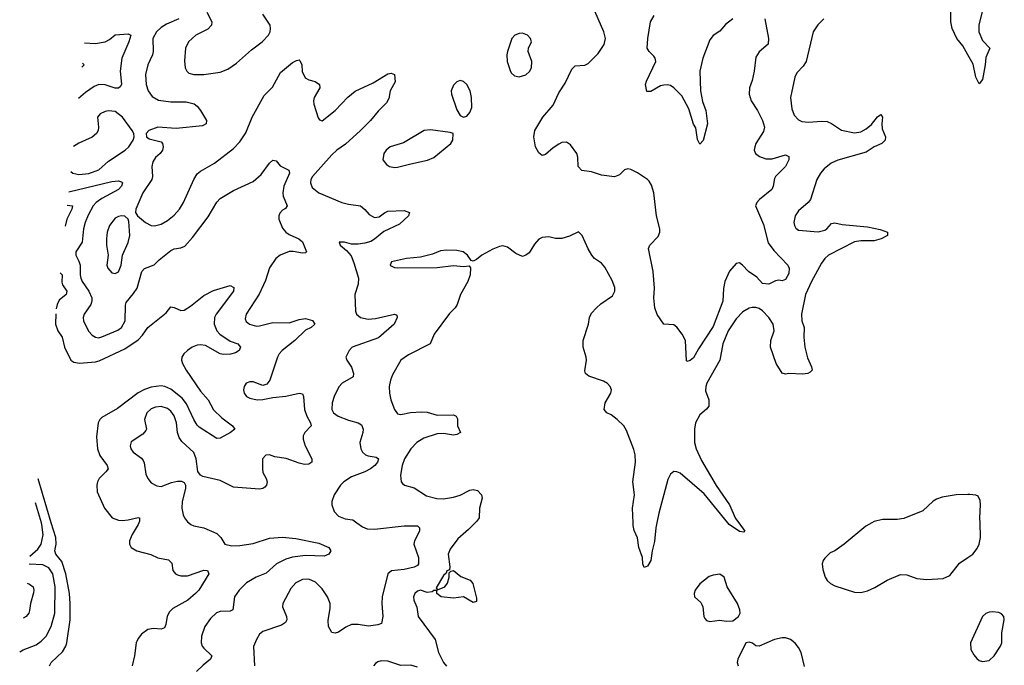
# Model space of a CAD drawing. Header units: inches. Extents: x 1603819 to 1745079, y 385938 to 533966.
# Tile 454 of 561: x 1614229 to 1620222, y 489133 to 493064. Entities that reach past the tile are written whole.
import ezdxf

# ---------------------------------------------------------------- set-up
doc = ezdxf.new("R2010")
doc.units = ezdxf.units.IN
doc.header["$MEASUREMENT"] = 0
for name, color, linetype in [('B6418', 7, 'Continuous'), ('B6419', 7, 'Continuous'), ('B6428', 7, 'Continuous'), ('B6429', 7, 'Continuous')]:
    doc.layers.add(name, color=color, linetype=linetype)

msp = doc.modelspace()

# ---------------------------------------------------------------- linework, layer by layer
at = {"layer": 'B6418', "color": 5}
for points, elevation in [([(1614291.4, 489796.6), (1614339.9, 489840.1), (1614359.9, 489870), (1614371.8, 489928.2), (1614364.4, 489990), (1614361.5, 490000)], 440), ([(1614411.3, 489130), (1614421.5, 489150), (1614490, 489215.2), (1614510.8, 489249.2), (1614517.3, 489270), (1614536.2, 489410), (1614537.5, 489510), (1614533.2, 489570), (1614510.6, 489690), (1614485.7, 489765.7), (1614449.3, 489810), (1614442.5, 489830), (1614451.2, 489870), (1614448.5, 489911.5), (1614421.9, 490000)], 420), ([(1614954.7, 490000), (1614951, 489990), (1614914.6, 489930), (1614897.6, 489890), (1614897.1, 489870), (1614907.7, 489850), (1614942.8, 489830), (1615027.3, 489807.3), (1615070, 489787.2), (1615135.9, 489775.9), (1615155.1, 489755.1), (1615162.3, 489710), (1615177.6, 489690), (1615190, 489682.8), (1615210, 489677.1), (1615250, 489677.6), (1615351.2, 489711.2), (1615372, 489710), (1615380.7, 489690), (1615319.5, 489590), (1615300.3, 489570), (1615253.7, 489530), (1615162.2, 489477.8), (1615140.7, 489459.3), (1615127.1, 489432.9), (1615118.7, 489381.3), (1615110, 489360.9), (1615090, 489353.6), (1615043.1, 489356.9), (1615008.8, 489351.2), (1614970, 489322.9), (1614950, 489297), (1614937.4, 489270), (1614928.2, 489190), (1614913.4, 489130)], 420), ([(1615258.2, 490000), (1615270.2, 489990.2), (1615290, 489981.7), (1615350, 489968.9), (1615430, 489935.6), (1615453.4, 489910), (1615477.1, 489870), (1615520, 489860), (1615570, 489862.2), (1615650, 489874), (1615750, 489906), (1615830, 489912.7), (1615910, 489904.1), (1616050, 489875.8), (1616110.6, 489850), (1616122.8, 489830), (1616110.8, 489810), (1616083.1, 489796.9), (1615970, 489800.6), (1615890, 489791.7), (1615850, 489778.7), (1615792.4, 489750), (1615730, 489694.8), (1615668.5, 489670), (1615610, 489634.6), (1615566.2, 489590), (1615537.5, 489550), (1615526, 489470), (1615510, 489461.5), (1615450, 489461), (1615428.3, 489451.7), (1615390, 489418.3), (1615356.9, 489370), (1615336.9, 489310), (1615333.8, 489270), (1615340.3, 489250), (1615350, 489237), (1615398.4, 489190), (1615390.3, 489170), (1615345.4, 489134.6), (1615305.5, 489094.5)], 440), ([(1616282.3, 490000), (1616315.8, 489975.8), (1616344.5, 489964.5), (1616390, 489962.4), (1616570, 489981.5), (1616650, 489981.6), (1616663, 489970), (1616663.1, 489950), (1616633.1, 489890), (1616629.2, 489870), (1616656.3, 489790), (1616656.5, 489750), (1616650, 489741), (1616630.4, 489730), (1616570, 489715.7), (1616491.8, 489708.2), (1616470.5, 489690), (1616435.4, 489550), (1616433.4, 489510), (1616440.2, 489430), (1616431.9, 489388.1), (1616410, 489378.8), (1616351.8, 489371.8), (1616290, 489382), (1616250, 489380.4), (1616214.8, 489365.2), (1616170, 489335.1), (1616150, 489329.4), (1616130, 489332.7), (1616108.7, 489368.7), (1616106.4, 489406.4), (1616118.3, 489481.7), (1616118.3, 489510), (1616103.6, 489550), (1616070, 489599.3), (1616030, 489639.8), (1615990, 489658), (1615950, 489656.2), (1615910, 489635.3), (1615879.1, 489600.9), (1615831.3, 489510), (1615828.4, 489488.4), (1615853.1, 489430), (1615854.9, 489410), (1615846.5, 489393.5), (1615822.8, 489377.2), (1615710, 489338), (1615690, 489322), (1615670.4, 489290), (1615652, 489248), (1615659.2, 489130)], 460), ([(1617002.6, 490000), (1616961.1, 489958.9), (1616896.4, 489903.6), (1616850, 489839.6), (1616837.3, 489810), (1616847.9, 489732.1), (1616846, 489714), (1616830, 489709), (1616825.4, 489694.6), (1616810, 489679.6), (1616764.9, 489604.9), (1616771.6, 489591.6), (1616817.2, 489610), (1616832.9, 489632.9), (1616843.7, 489670), (1616844, 489696), (1616853.6, 489706.4), (1616870, 489710.7), (1616914.3, 489674.3), (1616971.2, 489651.2), (1616988.2, 489630), (1617010, 489542), (1617010, 489522), (1616990, 489515.1), (1616930, 489549.4), (1616870, 489542.4), (1616795.3, 489550), (1616769, 489570), (1616768, 489588), (1616750, 489589), (1616739, 489581), (1616710, 489575.6), (1616670, 489589.4), (1616650, 489584.5), (1616635.5, 489570), (1616627.2, 489550), (1616628.7, 489530), (1616647.3, 489487.3), (1616654.4, 489430), (1616758, 489290), (1616778.8, 489210), (1616810, 489150.3), (1616828.2, 489128.2)], 480), ([(1618107.7, 490000), (1618101.3, 489970), (1618093.2, 489886.8), (1618078.5, 489830), (1618070.2, 489770), (1618050, 489736), (1618030, 489728.7), (1618022.9, 489750), (1618020.5, 489790), (1617998.3, 489850), (1617989.7, 489909.7), (1617970, 489954), (1617963.5, 489983.5), (1617962.9, 490000)], 480), ([(1618605.7, 490000), (1618642.4, 489950), (1618637.5, 489942.5), (1618610, 489947.4), (1618547.1, 489990), (1618539, 490000)], 480), ([(1619415.9, 490000), (1619380, 489980), (1619248.5, 489870), (1619190.3, 489830), (1619163.2, 489816.8), (1619130, 489786), (1619119.6, 489770), (1619114.1, 489750), (1619117.1, 489717.1), (1619132.8, 489670), (1619144.6, 489650), (1619164.2, 489630), (1619190, 489616.9), (1619310, 489577.7), (1619350, 489576.5), (1619390, 489585.8), (1619434.2, 489605.8), (1619510, 489651.3), (1619590, 489684.9), (1619630, 489683.1), (1619690, 489661.7), (1619750, 489654.9), (1619850, 489660.4), (1619890, 489680.5), (1619950, 489754.4), (1620000, 489788.5)], 520), ([(1614229.5, 489215.6), (1614250, 489226.2), (1614330, 489256.5), (1614360.7, 489279.3), (1614389.9, 489310.1), (1614420.9, 489370), (1614443, 489450), (1614445.5, 489610), (1614431.3, 489690), (1614407.3, 489727.3), (1614370, 489745.3), (1614286.4, 489749.5)], 440), ([(1614274, 489633.9), (1614290, 489627.6), (1614310.9, 489610), (1614316.2, 489590), (1614314.5, 489574.5), (1614296.2, 489510), (1614290, 489466.8), (1614284.4, 489450), (1614269.6, 489430), (1614251.3, 489420.3)], 460), ([(1619005.6, 489125.6), (1618985, 489210), (1618970, 489241.5), (1618950, 489268), (1618922, 489290), (1618890, 489300.7), (1618870, 489300.7), (1618824, 489290), (1618730, 489249.4), (1618710, 489251.8), (1618690, 489267), (1618670, 489274.5), (1618650, 489269.4), (1618599.5, 489170), (1618596.3, 489150), (1618602.8, 489130)], 520), ([(1616650, 489121.4), (1616610, 489133.6), (1616550, 489131.1), (1616470, 489158.9), (1616430, 489160.5), (1616410, 489154), (1616395.3, 489144.7), (1616383.8, 489130)], 480)]:
    msp.add_lwpolyline(points, dxfattribs=dict(at, elevation=elevation))
at = {"layer": 'B6418', "color": 5, "elevation": 520}
msp.add_lwpolyline([(1618490, 489687.3), (1618450, 489682.4), (1618426.6, 489673.4), (1618370, 489629.5), (1618340.3, 489590), (1618334, 489570), (1618337.1, 489550), (1618374.7, 489514.7), (1618382.2, 489502.2), (1618387.9, 489487.9), (1618393.4, 489430), (1618398.7, 489418.7), (1618410, 489404.9), (1618430, 489400.3), (1618490, 489407.6), (1618530, 489401.3), (1618570, 489403.8), (1618603.7, 489430), (1618614, 489450), (1618613.6, 489470), (1618598.9, 489510), (1618534.7, 489610), (1618517, 489670)], close=True, dxfattribs=at)
at = {"layer": 'B6419', "color": 5}
for points, elevation in [([(1618764.9, 493070), (1618786.3, 492950), (1618785.3, 492914.7), (1618730, 492867.6), (1618710, 492836), (1618699.7, 492750), (1618687.2, 492692.8), (1618671.8, 492650), (1618668.8, 492611.2), (1618680.9, 492570), (1618720.3, 492510), (1618750.9, 492450.9), (1618762.2, 492410), (1618756.6, 492383.4), (1618711, 492310), (1618703.5, 492290), (1618700.6, 492270), (1618707.5, 492250), (1618731.7, 492230), (1618770, 492215.9), (1618810, 492216.6), (1618890, 492241.6), (1618910.4, 492230), (1618910.4, 492210), (1618890.3, 492170), (1618830.4, 492110), (1618823.4, 492096.6), (1618814.9, 492050), (1618806.4, 492030), (1618732.4, 491970), (1618715.8, 491950), (1618708.9, 491930), (1618756.1, 491816.1), (1618785.4, 491705.4), (1618818.9, 491658.9), (1618904.9, 491570), (1618912.4, 491550), (1618910, 491518), (1618890, 491482.7), (1618870, 491473.2), (1618850, 491477.2), (1618830, 491473.2), (1618790, 491453.2), (1618750, 491458), (1618716.9, 491496.9), (1618664.7, 491530), (1618629.3, 491570), (1618610, 491582.9), (1618590, 491579.5), (1618550, 491531.8), (1618522.3, 491470), (1618512.3, 491427.7), (1618509.1, 491350), (1618450, 491195.1), (1618360.5, 491059.5), (1618330, 491004), (1618310, 490988), (1618290, 490982), (1618287.5, 490987.5), (1618281.5, 491110), (1618261.5, 491150), (1618230, 491191.3), (1618210, 491206), (1618149.3, 491209.3), (1618109.5, 491269.5), (1618096, 491310), (1618089.6, 491369.6), (1618094, 491430), (1618084.2, 491530), (1618057, 491670), (1618064.5, 491690), (1618116.2, 491743.8), (1618126.2, 491770), (1618126.6, 491790), (1618105, 491870), (1618090, 492009), (1618075.8, 492055.8), (1618060.4, 492080.4), (1618051.1, 492091.1), (1617990, 492131.5), (1617950, 492152.3), (1617930, 492156), (1617910, 492149), (1617881.1, 492118.9), (1617850, 492107), (1617770, 492116.9), (1617710, 492136.9), (1617650, 492145.4), (1617628.3, 492170), (1617627.3, 492227.3), (1617621.2, 492250), (1617582.4, 492302.4), (1617557.8, 492317.8), (1617530, 492316.8), (1617510, 492306.4), (1617476.2, 492283.8), (1617430, 492242.9), (1617410, 492237), (1617390, 492252.7), (1617369.6, 492290), (1617358.7, 492350), (1617365.6, 492390), (1617414, 492470), (1617476.1, 492543.9), (1617510, 492618.8), (1617550, 492677.3), (1617590, 492763), (1617610, 492782), (1617670, 492787.6), (1617690, 492797), (1617750, 492858.4), (1617787, 492913), (1617794, 492950), (1617785.8, 492990), (1617696.4, 493196.4)], 460), ([(1620000, 492850.9), (1619970, 492904.8), (1619933.3, 492950), (1619905.8, 493010), (1619897.7, 493050), (1619898.6, 493170)], 480), ([(1615368.3, 493110), (1615399.6, 493050), (1615397.4, 493030), (1615374.1, 493005.9), (1615302, 492970), (1615257.4, 492930), (1615239, 492890), (1615233.3, 492813.3), (1615237.6, 492770), (1615246.4, 492750), (1615259.3, 492739.3), (1615289.3, 492729.3), (1615350, 492729.4), (1615450, 492744.3), (1615497.1, 492762.9), (1615550, 492799.7), (1615639.5, 492880.5), (1615705.3, 492930), (1615743.1, 492970), (1615753.5, 492990), (1615756.5, 493010), (1615753.1, 493030), (1615710, 493097.4)], 480), ([(1615197.3, 493070), (1615123.3, 493036.7), (1615090, 493016.3), (1615061.4, 492990), (1615040.2, 492950), (1615041.7, 492870), (1615038.2, 492850), (1615010.2, 492790), (1614995.6, 492730), (1614998.8, 492670), (1615011.3, 492630), (1615035.9, 492595.9), (1615074.4, 492574.4), (1615150, 492563.2), (1615243.5, 492563.5), (1615292.1, 492552.1), (1615310, 492537.1), (1615330, 492510.4), (1615366, 492450), (1615364, 492430), (1615342.8, 492417.2), (1615182.3, 492402.3), (1615070, 492409.6), (1615016.3, 492390), (1614999.1, 492370), (1615000.7, 492350), (1615018.3, 492338.3), (1615090, 492320.7), (1615099.1, 492310), (1615103, 492290), (1615098.4, 492270), (1615084.4, 492250), (1615055.5, 492224.5), (1615040.6, 492199.4), (1615034.2, 492170), (1615038.5, 492110), (1615034.3, 492090), (1614978.6, 492010), (1614935.8, 491910), (1614933.4, 491890), (1614946, 491870), (1614994.9, 491830), (1615030, 491811.6), (1615050, 491809.1), (1615090, 491819.1), (1615130, 491840.7), (1615170, 491873), (1615202.3, 491910), (1615226.6, 491950), (1615288.7, 492091.3), (1615310, 492124.6), (1615330, 492141.3), (1615415.1, 492190), (1615530, 492280.4), (1615570, 492319.3), (1615605.8, 492374.2), (1615645.3, 492470), (1615717.6, 492602.4), (1615767.2, 492652.8), (1615817.8, 492742.2), (1615890, 492803), (1615914.8, 492814.8), (1615930, 492818.8), (1615935.5, 492815.5), (1615947.3, 492790), (1615948.6, 492748.6), (1615967.3, 492710), (1615990, 492698), (1616028.2, 492688.2), (1616054.8, 492670), (1616056.3, 492650), (1616022.4, 492590), (1616017.6, 492570), (1616019.5, 492550), (1616046.2, 492466.2), (1616054.4, 492454.4), (1616070, 492447.3), (1616150, 492510.5), (1616227.7, 492592.3), (1616271.9, 492628.1), (1616380.7, 492679.3), (1616470, 492734.9), (1616490, 492739.1), (1616510.4, 492730.4), (1616514, 492686), (1616484.4, 492630), (1616475.4, 492584.6), (1616461.6, 492558.4), (1616412.2, 492507.8), (1616365.3, 492450), (1616304.8, 492390), (1616213, 492307), (1616160.6, 492270), (1616130, 492241.4), (1616012.1, 492110), (1616002.3, 492090), (1615999.3, 492070), (1616010, 492042.3), (1616050.3, 492010), (1616190, 491950.9), (1616230, 491940.2), (1616304, 491930), (1616329.2, 491909.2), (1616356.8, 491876.8), (1616390, 491860.2), (1616416.5, 491863.5), (1616450, 491888.9), (1616470, 491897.2), (1616570, 491902), (1616603, 491890), (1616595.3, 491870), (1616542, 491818), (1616445, 491775), (1616390, 491726.9), (1616366.2, 491713.8), (1616330, 491702.3), (1616290, 491696.2), (1616250, 491697.7), (1616206, 491710), (1616174, 491710), (1616180.7, 491690), (1616219, 491659), (1616246.3, 491626.3), (1616263.9, 491583.9), (1616292.4, 491490), (1616290, 491454), (1616268.8, 491390), (1616273.1, 491290), (1616279.5, 491270), (1616303, 491250), (1616350, 491240.5), (1616395, 491245), (1616511.5, 491271.5), (1616524.9, 491264.9), (1616526.7, 491250), (1616508.7, 491210), (1616414.1, 491125.9), (1616252.7, 491070), (1616234, 491050), (1616214.4, 491010), (1616220.4, 490990), (1616248.6, 490948.6), (1616260.2, 490910), (1616259.6, 490890), (1616191.4, 490850), (1616171.2, 490828.8), (1616142.7, 490770), (1616131.8, 490730), (1616130.2, 490690), (1616140.2, 490670), (1616167, 490650), (1616230, 490625.2), (1616290, 490609.1), (1616310, 490598), (1616320.6, 490570), (1616318.6, 490550), (1616299.1, 490490), (1616304.9, 490450), (1616316.9, 490430), (1616334.8, 490414.8), (1616350, 490407.3), (1616399.4, 490399.4), (1616412.9, 490390), (1616407.1, 490370), (1616391.9, 490350), (1616364, 490330), (1616330, 490310.6), (1616250, 490280.7), (1616201.7, 490250), (1616181.7, 490230), (1616143.6, 490170), (1616130.2, 490130), (1616130.2, 490110), (1616142.8, 490070), (1616170, 490041.5), (1616210, 490024.7), (1616257.8, 490017.8), (1616282.3, 490000)], 460), ([(1618570, 493069.8), (1618526.1, 493033.9), (1618490, 492993.6), (1618450, 492967.6), (1618430, 492941.6), (1618386.5, 492830), (1618369, 492750), (1618374.2, 492630), (1618385.5, 492565.5), (1618406.7, 492510), (1618416.3, 492430), (1618390, 492328), (1618370, 492306), (1618355.1, 492335.1), (1618344.7, 492404.7), (1618330, 492428), (1618302, 492522), (1618259.3, 492599.3), (1618210, 492649.6), (1618190, 492662.4), (1618170, 492667.8), (1618150, 492666), (1618130, 492662), (1618070, 492626.6), (1618046.3, 492626.3), (1618039.3, 492670), (1618043.7, 492690), (1618102, 492810), (1618098, 492830), (1618090, 492842), (1618060.7, 492870), (1618047.8, 492890), (1618052.8, 492950), (1618069.8, 493050.2), (1618091, 493090)], 440), ([(1619124.4, 493070), (1619087.3, 493032.7), (1619059.6, 492990), (1619017.3, 492810), (1618998.6, 492781.4), (1618960.2, 492739.8), (1618946.4, 492713.6), (1618920.7, 492590), (1618930, 492521), (1618943.2, 492483.2), (1618970, 492453.4), (1618990, 492444.4), (1619030, 492439.7), (1619110, 492447), (1619144.1, 492444.1), (1619170, 492432.3), (1619231.6, 492391.6), (1619310, 492375.5), (1619350, 492381.5), (1619381.5, 492398.5), (1619413.4, 492426.6), (1619450, 492472.7), (1619470, 492487.3), (1619481.6, 492470), (1619476.9, 492430), (1619479.9, 492399.9), (1619498.4, 492350), (1619497.1, 492330), (1619476.3, 492310), (1619430, 492289.7), (1619381.8, 492258.2), (1619210, 492209), (1619168.9, 492190), (1619125.2, 492154.8), (1619103.5, 492130), (1619080.7, 492090), (1619043.6, 491970), (1619029.3, 491950.7), (1618970, 491900.5), (1618950.3, 491870), (1618941.5, 491830), (1618944.9, 491810), (1618953.9, 491793.9), (1618970, 491783.1), (1619090, 491771.6), (1619130, 491782), (1619142.6, 491790), (1619170, 491822), (1619190, 491826.9), (1619236.4, 491816.4), (1619390, 491802), (1619466.7, 491786.7), (1619511, 491770), (1619510.8, 491750), (1619472.4, 491730), (1619430, 491718.3), (1619350, 491717.8), (1619310, 491710.7), (1619151.4, 491630), (1619130.2, 491610), (1619110, 491581.3), (1619049.3, 491470), (1619012.7, 491390), (1618988.1, 491270), (1618991, 491230), (1619004.8, 491190), (1619002.3, 491130), (1619009.2, 491069.2), (1619025.4, 491005.4), (1619048.8, 490950), (1619052.7, 490930), (1619041.7, 490918.3), (1619026.8, 490910), (1618994.6, 490905.4), (1618910, 490909.4), (1618890, 490904.8), (1618870, 490911.2), (1618833.2, 490970), (1618799.2, 491070), (1618801.9, 491110), (1618822.3, 491170), (1618815.3, 491210), (1618789.9, 491250), (1618750, 491290.9), (1618730, 491304.5), (1618710, 491312.2), (1618687.7, 491312.3), (1618670, 491307.4), (1618630, 491284.6), (1618590, 491242.5), (1618542.1, 491170), (1618509, 491090), (1618490.9, 490990), (1618412.6, 490850), (1618406.3, 490830), (1618404.3, 490804.3), (1618423.2, 490750), (1618424.2, 490710), (1618410, 490692.3), (1618370, 490658.5), (1618343.2, 490610), (1618336.5, 490570), (1618336.6, 490490), (1618347.2, 490450), (1618379.2, 490379.2), (1618467.9, 490227.9), (1618549.5, 490110), (1618586.4, 490026.4), (1618605.7, 490000)], 480), ([(1614624.4, 492923.9), (1614690, 492919.2), (1614750, 492929.5), (1614775.7, 492944.2), (1614810, 492972.7), (1614890, 492976.9), (1614906, 492970), (1614894.6, 492930), (1614851, 492830), (1614842, 492750), (1614848.4, 492671.6), (1614842.3, 492657.7), (1614830, 492647.1), (1614810, 492647), (1614750, 492667.5), (1614710.2, 492669.8), (1614682.4, 492657.6), (1614630, 492620.8), (1614588.3, 492583.1)], 440), ([(1614611.2, 492799.1), (1614620.9, 492790), (1614608.6, 492774.9)], 420), ([(1614541.2, 492139.5), (1614552.4, 492130), (1614590, 492121), (1614650, 492128.1), (1614710.8, 492150), (1614770, 492202.3), (1614870.8, 492270), (1614893.5, 492290), (1614920.5, 492330), (1614926.3, 492350), (1614924.2, 492370), (1614914.7, 492390), (1614854.6, 492470), (1614810, 492504.1), (1614770, 492509.8)], 460), ([(1614770, 492509.8), (1614750, 492505.6), (1614718.7, 492490), (1614704, 492470), (1614708.5, 492410), (1614706.5, 492390), (1614696.5, 492370), (1614670.7, 492349.3), (1614590, 492312.8), (1614557.4, 492292.2)], 460), ([(1614527.9, 492015), (1614790, 492078.6), (1614830, 492082.2), (1614850, 492077), (1614855.3, 492070), (1614848.9, 492050), (1614830.6, 492029.4), (1614730, 491974.9), (1614695, 491950), (1614676.8, 491930), (1614646, 491874), (1614628.2, 491830), (1614618.6, 491790), (1614610.6, 491709.4), (1614571.7, 491650), (1614570.3, 491630), (1614590, 491594.4), (1614597, 491570), (1614597.5, 491510), (1614601.9, 491490), (1614610.2, 491470), (1614649.4, 491410), (1614667.7, 491370), (1614668.6, 491350), (1614662.2, 491330), (1614622.2, 491270), (1614616.2, 491250), (1614618.8, 491230), (1614630, 491203.1), (1614650, 491165.3), (1614670, 491142.7), (1614690.2, 491130.2), (1614710, 491127.3), (1614730, 491132.1), (1614825.9, 491174.1), (1614849.9, 491190.1), (1614871.5, 491230), (1614873.4, 491326.6), (1614878, 491342), (1614923, 491397), (1614943.5, 491430), (1614972.4, 491530), (1614990, 491548.9), (1615048.1, 491571.9), (1615078.2, 491601.9), (1615150, 491659), (1615170, 491668.9), (1615210, 491674.9), (1615234.6, 491685.4), (1615282.2, 491737.8), (1615376.5, 491863.5), (1615430, 491952.7), (1615450, 491975.8), (1615530, 492023.1), (1615650, 492079.6), (1615699.1, 492120.9), (1615750, 492190.4), (1615770, 492208), (1615790, 492204.9), (1615814.9, 492174.9), (1615868, 492148), (1615871.8, 492130), (1615837.2, 492050), (1615830.2, 492010), (1615832.4, 491990), (1615858.4, 491930), (1615846.5, 491913.5), (1615830, 491904.8), (1615813.2, 491886.8), (1615806.4, 491870), (1615807.3, 491850), (1615830, 491793.7), (1615849.6, 491769.6), (1615870, 491755.6), (1615928.9, 491728.9), (1615950.7, 491710.8), (1615974.9, 491650), (1615970, 491644.7), (1615950, 491643.1), (1615893.3, 491653.3), (1615870, 491652.7), (1615815.6, 491630), (1615789.3, 491610), (1615750, 491552.3), (1615724.7, 491475.3), (1615686.9, 491393.1), (1615607.2, 491270), (1615602.4, 491242.4), (1615607.1, 491227.1), (1615628.4, 491210), (1615670, 491198.8), (1615690, 491199.3), (1615770, 491219.4), (1615870, 491218.7), (1615930, 491237.9), (1615970, 491245.2), (1616011.4, 491231.4), (1616026.4, 491210), (1616003, 491190), (1615970, 491173.8), (1615903.9, 491110), (1615827.1, 491050), (1615808.6, 491030), (1615797.8, 491010), (1615751.8, 490868.2), (1615734.4, 490845.6), (1615710, 490837.4), (1615650, 490858.3), (1615630, 490859.7), (1615608.2, 490850), (1615595.8, 490830), (1615592, 490810), (1615595.3, 490790), (1615610, 490768.8), (1615630, 490758.9), (1615674, 490750), (1615710, 490750.3), (1615770, 490763.1), (1615850, 490771.3), (1615930, 490790.2), (1615950, 490784.9), (1615957.4, 490770), (1615962.9, 490690), (1615976.2, 490650), (1615999.6, 490610), (1616002.6, 490590), (1615964.6, 490550), (1615954.9, 490530), (1615954.7, 490510), (1615966.5, 490470), (1616007, 490390), (1616008, 490370), (1615990, 490356.9), (1615963.8, 490356.2), (1615930, 490362.9), (1615852.2, 490392.2), (1615782, 490402), (1615750, 490414.3), (1615727.4, 490412.6), (1615708.2, 490390), (1615706.7, 490330), (1615710, 490306), (1615730.4, 490270), (1615735.8, 490250), (1615732.2, 490230), (1615721.6, 490218.4), (1615710.2, 490209.8), (1615690, 490205.3), (1615530, 490217.8), (1615450, 490257.1), (1615343.3, 490283.3), (1615329.6, 490290), (1615312.9, 490312.9), (1615304.1, 490390), (1615288.5, 490428.5), (1615216.4, 490496.4), (1615200, 490520), (1615190.6, 490550), (1615183.7, 490610), (1615170, 490652.4), (1615150, 490680.3), (1615130, 490697), (1615090, 490709), (1615056.1, 490703.9), (1615030, 490693.6), (1615003.2, 490670), (1614989.2, 490630), (1615000.3, 490570), (1614997.3, 490562.7), (1614979.4, 490540.6), (1614907.2, 490492.8), (1614901.6, 490470), (1614906.7, 490450), (1614920.4, 490430), (1614970, 490393.7), (1614980.2, 490380.2), (1614986.2, 490366.2), (1614997.3, 490297.3), (1615010.2, 490270.2), (1615030, 490243.8), (1615064.8, 490224.8), (1615090, 490222), (1615153.2, 490246.8), (1615190, 490254.9), (1615213.6, 490253.6), (1615230, 490246), (1615239.6, 490230), (1615239.2, 490210), (1615218.2, 490130), (1615216.5, 490090), (1615223.6, 490050), (1615231.8, 490030), (1615250, 490006.7), (1615258.2, 490000)], 440), ([(1614519.4, 491935.4), (1614551, 491930), (1614547.5, 491910), (1614516.2, 491850), (1614505.6, 491806.3)], 420), ([(1617962.9, 490000), (1617959.4, 490090), (1617970.7, 490170), (1617960.7, 490250), (1617977.3, 490370), (1617974.9, 490414.9), (1617967.4, 490447.4), (1617923.1, 490563.1), (1617905.6, 490590), (1617866.6, 490630), (1617830, 490657), (1617804, 490670), (1617786.6, 490690), (1617793.6, 490730), (1617827.3, 490790), (1617832, 490810), (1617822.7, 490830), (1617807.8, 490847.8), (1617783.8, 490863.8), (1617693.6, 490893.6), (1617673.2, 490910), (1617670, 490926), (1617679.7, 490990), (1617678, 491010), (1617659.3, 491070), (1617659.8, 491110), (1617691.1, 491210), (1617696.9, 491250), (1617710, 491277.1), (1617740.5, 491310), (1617766.5, 491333.5), (1617837.6, 491382.4), (1617852.8, 491410), (1617852.5, 491432.5), (1617836.2, 491476.2), (1617790, 491556.9), (1617770, 491581.1), (1617729, 491609), (1617711.2, 491630), (1617689, 491669), (1617653.7, 491750), (1617630, 491771.8), (1617574.9, 491745.1), (1617530, 491731.6), (1617490, 491731.6), (1617450, 491742.4), (1617410, 491737.6), (1617390, 491727), (1617362.3, 491697.7), (1617330, 491644), (1617310, 491629.2), (1617290, 491622.7), (1617250, 491639.5), (1617198.4, 491678.4), (1617170, 491686), (1617150, 491683.1), (1617110, 491667.6), (1617041.6, 491630), (1617010, 491603.7), (1616990, 491593.2), (1616978, 491598), (1616955.6, 491630), (1616929.3, 491650), (1616890, 491659.2), (1616830, 491661.3), (1616790, 491656.4), (1616742.9, 491637.1), (1616670, 491617.8), (1616584.7, 491610), (1616493.4, 491590), (1616484.9, 491570), (1616490, 491564.6), (1616510, 491555.6), (1616530, 491553.1), (1616770, 491555.2), (1616870, 491566.7), (1616930, 491561.6), (1616964.7, 491564.7), (1616973.4, 491553.4), (1616970.3, 491510), (1616957, 491470), (1616911.7, 491390), (1616891.7, 491330), (1616879.5, 491310), (1616844.9, 491275.1), (1616751.3, 491150), (1616728.4, 491090), (1616595.8, 491024.2), (1616550.1, 490989.9), (1616498, 490902), (1616485.4, 490870), (1616478.7, 490830), (1616480.2, 490790), (1616488.8, 490748.8), (1616511.3, 490691.3), (1616530, 490664.9), (1616550, 490659.5), (1616607.9, 490672.1), (1616675.2, 490675.2), (1616710, 490673.8), (1616770, 490656.9), (1616870, 490657.3), (1616885.5, 490650), (1616894.1, 490634.1), (1616893.7, 490590), (1616913.4, 490550), (1616890, 490537.4), (1616870, 490533.5), (1616810, 490544.8), (1616770, 490541.5), (1616690, 490516.1), (1616647.6, 490490), (1616609.4, 490450), (1616571, 490390), (1616558.2, 490350), (1616547.2, 490290), (1616550.5, 490250.5), (1616559.1, 490239.1), (1616571.3, 490230), (1616630, 490213.4), (1616705.1, 490165.1), (1616768.2, 490148.3), (1616810, 490146), (1616870, 490157.3), (1616910.3, 490169.7), (1616970, 490198.6), (1616990, 490203.7), (1617016.5, 490196.5), (1617041.1, 490170), (1617045.2, 490150), (1617028.9, 490090), (1617026, 490030), (1617012.7, 490010), (1617002.6, 490000)], 480), ([(1614475.5, 491523.4), (1614487.5, 491510), (1614486.1, 491466.1), (1614490.7, 491450), (1614515.5, 491410), (1614512.9, 491390), (1614470, 491355.5), (1614457.9, 491330), (1614452, 491302.9)], 420), ([(1614448.7, 491272), (1614447.7, 491210), (1614462.5, 491170), (1614487.5, 491130), (1614501.3, 491070), (1614540.3, 490990), (1614558, 490978), (1614593.2, 490973.2), (1614690, 490980.1), (1614713.2, 490986.8), (1614870, 491059.3), (1614950, 491114.1), (1614977.8, 491142.2), (1615010, 491190.2), (1615120.4, 491279.6), (1615150, 491315.5), (1615170, 491311.7), (1615210, 491293), (1615230, 491295.4), (1615270, 491318.9), (1615350, 491384.5), (1615410, 491415.2), (1615510, 491446.4), (1615533, 491433), (1615530.2, 491410), (1615425.6, 491270), (1615415.5, 491250), (1615412.5, 491210), (1615428.5, 491170), (1615448.2, 491148.2), (1615510, 491107.2), (1615556.3, 491090), (1615574.4, 491070), (1615564.9, 491050), (1615543.6, 491036.4), (1615512.3, 491027.7), (1615470, 491025), (1615449.7, 491030), (1615359.8, 491079.8), (1615330, 491084.9), (1615310, 491081.7), (1615279.6, 491070), (1615250.2, 491050), (1615228, 491030), (1615215.5, 491010), (1615214.7, 490990), (1615220.6, 490970), (1615242.4, 490930), (1615330, 490801.1), (1615376.5, 490750), (1615408.5, 490688.5), (1615458.9, 490638.9), (1615525.5, 490590), (1615539.1, 490570), (1615513.4, 490550), (1615450, 490516.3), (1615430, 490513.3), (1615321.9, 490581.9), (1615310, 490594.2), (1615290, 490629.8), (1615244, 490724), (1615218.9, 490758.9), (1615150, 490813.7), (1615113.3, 490830), (1615090, 490833.8), (1615030, 490826.6), (1614990, 490812.7), (1614950, 490791.1), (1614824.2, 490695.8), (1614730, 490641.4), (1614718, 490630), (1614707.5, 490610), (1614696.9, 490523.1), (1614702.7, 490450), (1614716.6, 490410), (1614761.3, 490350), (1614767.6, 490330), (1614754.6, 490310), (1614714.2, 490270), (1614703.8, 490250), (1614699, 490230), (1614701.5, 490190), (1614746, 490090), (1614793, 490030), (1614830, 490016.5), (1614854.8, 490014.8), (1614890, 490018), (1614950, 490031.9), (1614958.8, 490030), (1614958.5, 490010), (1614954.7, 490000)], 420), ([(1618539, 490000), (1618396.4, 490176.4), (1618250, 490302.9), (1618230, 490311.8), (1618210, 490313.3), (1618190, 490296.9), (1618174.9, 490265.1), (1618120.5, 490059.5), (1618107.7, 490000)], 480), ([(1614421.9, 490000), (1614341.7, 490267.7)], 420), ([(1620000, 490172.2), (1619930, 490169.8), (1619843.7, 490156.3), (1619810, 490145.4), (1619790, 490132.8), (1619726, 490074), (1619610, 490026.3), (1619570, 490020.2), (1619480, 490020), (1619430, 490007.8), (1619415.9, 490000)], 520), ([(1614361.5, 490000), (1614326.2, 490122.3)], 440)]:
    msp.add_lwpolyline(points, dxfattribs=dict(at, elevation=elevation))
for points, elevation in [([(1617290, 492981.6), (1617270, 492979.6), (1617244, 492970), (1617224.4, 492950), (1617197.6, 492870), (1617194, 492850), (1617196.4, 492810), (1617214, 492754), (1617220.9, 492740.9), (1617241.1, 492721.1), (1617270, 492716.4), (1617310, 492728.9), (1617332.1, 492747.9), (1617344.7, 492770), (1617346, 492810), (1617325.1, 492870), (1617326.6, 492890), (1617343.7, 492930), (1617339.3, 492950), (1617321.2, 492970)], 480), ([(1616910, 492693), (1616890, 492685.1), (1616870, 492666), (1616854.9, 492630), (1616857.1, 492610), (1616890, 492516), (1616910, 492481), (1616930, 492470.8), (1616950, 492477.3), (1616970, 492498.8), (1616980.5, 492530), (1616979.7, 492590), (1616970.9, 492630), (1616950, 492669.6), (1616930, 492687.8)], 480), ([(1616730, 492392.8), (1616692, 492390), (1616566.5, 492313.5), (1616484.9, 492290), (1616459.5, 492270), (1616446.7, 492250), (1616438.8, 492210), (1616462, 492182), (1616481, 492170), (1616510, 492163.1), (1616530, 492165.7), (1616610, 492187.2), (1616712.4, 492207.6), (1616750, 492223.8), (1616852.7, 492310), (1616865.2, 492330), (1616868, 492370), (1616850, 492377.2)], 480), ([(1614850, 491869.6), (1614830, 491866), (1614810, 491854.7), (1614775.3, 491810), (1614761.5, 491770), (1614757.3, 491730), (1614758.3, 491690), (1614767.8, 491630), (1614760.3, 491570), (1614765.5, 491550), (1614790, 491522.3), (1614810, 491518.3), (1614830, 491528.9), (1614847.1, 491570), (1614856, 491630), (1614890, 491707.3), (1614899.1, 491750), (1614894.2, 491834.2), (1614889.6, 491849.6), (1614870, 491866.6)], 460)]:
    msp.add_lwpolyline(points, close=True, dxfattribs=dict(at, elevation=elevation))
at = {"layer": 'B6428', "color": 5, "elevation": 520}
msp.add_lwpolyline([(1620000, 489788.5), (1620030.6, 489809.4), (1620056.6, 489843.4), (1620069.8, 489870), (1620077.7, 489910), (1620074.9, 490000)], dxfattribs=at)
msp.add_lwpolyline([(1620150, 489458.9), (1620130, 489455.8), (1620110, 489447.6), (1620090.4, 489430), (1620016.3, 489270), (1620019.1, 489230), (1620036.1, 489196.1), (1620054.2, 489174.2), (1620070, 489162), (1620090, 489155.5), (1620130, 489162), (1620159.7, 489190), (1620199.6, 489250), (1620207.3, 489270), (1620206.3, 489330), (1620222.4, 489410), (1620219.6, 489430), (1620205.6, 489445.6), (1620190, 489454)], close=True, dxfattribs=at)
at = {"layer": 'B6429', "color": 5}
for points, elevation in [([(1620091.9, 493130), (1620067.1, 493030), (1620067.6, 492990), (1620090, 492936.5), (1620134.9, 492890), (1620110, 492834), (1620106.5, 492790), (1620090, 492699), (1620070, 492672.7), (1620050, 492713.2), (1620032.5, 492792.5), (1620000, 492850.9)], 480), ([(1620074.9, 490000), (1620074, 490030), (1620078.2, 490110), (1620076.3, 490136.3), (1620062.3, 490162.3), (1620049.7, 490169.7), (1620012.7, 490172.7), (1620000, 490172.2)], 520)]:
    msp.add_lwpolyline(points, dxfattribs=dict(at, elevation=elevation))

doc.saveas('drawing.dxf')
